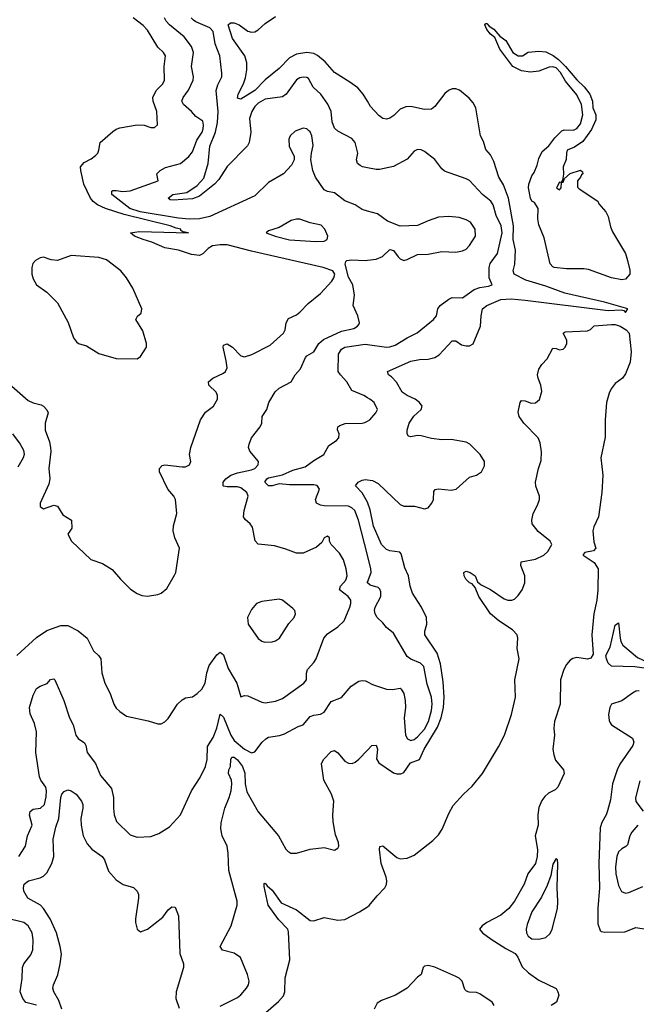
# Model space of a CAD drawing. Header units: inches. Extents: x 1245430 to 1420861, y 606325 to 671315.
# Tile 277 of 319: x 1397992 to 1401553, y 621177 to 626859. Entities that reach past the tile are written whole.
import ezdxf

# ---------------------------------------------------------------- set-up
doc = ezdxf.new("R2010")
doc.units = ezdxf.units.IN
doc.header["$MEASUREMENT"] = 0
doc.layers.add('B3692', color=7, linetype='Continuous')
doc.layers.add('B4602', color=7, linetype='Continuous')

msp = doc.modelspace()

# ---------------------------------------------------------------- linework, layer by layer
at = {"layer": 'B3692', "color": 5}
for points, elevation in [([(1400000, 626388.6), (1399976.3, 626430), (1399945.3, 626465.3), (1399899.5, 626499.5), (1399810, 626555.1), (1399756, 626616), (1399712.4, 626652.4), (1399690, 626664.3), (1399650, 626670.4), (1399590, 626659.9), (1399550, 626639.9), (1399490, 626577.5), (1399410, 626511.6), (1399350, 626450), (1399270, 626400.5), (1399250, 626406.6), (1399254.5, 626430), (1399284.3, 626490), (1399295.3, 626524.7), (1399303.2, 626570), (1399304.4, 626610), (1399291.5, 626650), (1399222.1, 626750), (1399196.8, 626830), (1399210, 626841), (1399230, 626840.9), (1399259.7, 626830), (1399310, 626793.5), (1399330, 626787.4), (1399350, 626790.1), (1399370, 626800.9), (1399410, 626837.8), (1399470, 626878)], 720), ([(1397913.8, 624773.8), (1398041.4, 624661.4), (1398070, 624648.6), (1398116.8, 624636.8), (1398130.4, 624630), (1398150, 624607.3), (1398156.5, 624590), (1398140.3, 624530), (1398139.1, 624490), (1398163.7, 624423.7), (1398170.2, 624390), (1398171.9, 624368.1), (1398161.1, 624270), (1398166.5, 624210), (1398160.3, 624179.8), (1398110.8, 624070), (1398111.3, 624050), (1398130, 624036), (1398190, 624058), (1398210, 624052), (1398242, 624002), (1398291.7, 623971.7), (1398294.2, 623925.8), (1398271.3, 623890), (1398291, 623850), (1398403.7, 623743.7), (1398470, 623720.4), (1398527, 623687), (1398574.8, 623630), (1398632.3, 623572.3), (1398670, 623547.3), (1398697.1, 623537.1), (1398730, 623532.7), (1398790, 623543), (1398810, 623550.6), (1398842.7, 623577.3), (1398886.7, 623653.3), (1398893.6, 623670), (1398915.6, 623810), (1398888.4, 623870), (1398879.2, 623910), (1398881.1, 623938.9), (1398899.6, 624010), (1398892.3, 624090), (1398882.9, 624110), (1398846.9, 624150), (1398799.5, 624250), (1398799.3, 624270), (1398814.2, 624285.8), (1398829.7, 624290.3), (1398930, 624279.6), (1398950, 624279.6), (1398973.6, 624290), (1398979.7, 624310), (1398973.5, 624350), (1398979.8, 624390), (1399036.9, 624550), (1399065.8, 624594.2), (1399111.2, 624630), (1399134, 624670), (1399135.3, 624690), (1399126.9, 624710), (1399084.7, 624750), (1399082, 624770), (1399107.6, 624790), (1399170, 624819.7), (1399181.4, 624830), (1399189.8, 624850), (1399185.5, 624890), (1399167.2, 624970), (1399170, 624981), (1399190, 624988.5), (1399220.3, 624970), (1399270, 624920.2), (1399290, 624914.7), (1399332.7, 624927.3), (1399438.8, 624981.2), (1399514.7, 625050), (1399525.4, 625070), (1399530.9, 625110), (1399544.5, 625135.5), (1399590, 625156.5), (1399610, 625171.3), (1399658.7, 625221.3), (1399730, 625279.7), (1399795.1, 625350), (1399807.2, 625370), (1399811.8, 625390), (1399799.6, 625410), (1399744.5, 625430), (1399330, 625523.7), (1399190, 625560.2), (1399150, 625561), (1399106.2, 625553.8), (1399080.8, 625539.2), (1399050, 625508), (1399030, 625498.9), (1398985.2, 625505.2), (1398909.8, 625529.8), (1398830, 625543.5), (1398756.3, 625576.3), (1398705.6, 625590), (1398655.1, 625610), (1398632.3, 625630), (1398683, 625637), (1398968, 625630), (1398934.9, 625634.9), (1398923.6, 625643.6), (1398922.9, 625650), (1398895.5, 625655.5), (1398860.4, 625670), (1398595.2, 625735.2), (1398487.8, 625770), (1398441.2, 625790), (1398415.8, 625810), (1398401.8, 625830), (1398362, 625910), (1398344.7, 625990), (1398344.2, 626010), (1398364.9, 626035.1), (1398404.4, 626055.6), (1398430, 626074.9), (1398443.6, 626090), (1398450, 626106), (1398458, 626150), (1398530, 626214.4), (1398550, 626228.4), (1398570, 626234.9), (1398670, 626252.4), (1398711, 626251), (1398750, 626237.6), (1398762.5, 626237.5), (1398770, 626238), (1398787.3, 626252.7), (1398784.8, 626330), (1398763.1, 626390), (1398761.6, 626410), (1398779.8, 626450), (1398819.7, 626490), (1398828.4, 626510), (1398827.2, 626590), (1398835.3, 626650), (1398822.7, 626670), (1398790, 626701.8), (1398730, 626799.4), (1398705.3, 626825.3), (1398648.1, 626870)], 780), ([(1400000, 625755), (1399970, 625763.1), (1399930, 625791.1), (1399870, 625814.8), (1399810, 625859.3), (1399770, 625867.9), (1399750, 625878), (1399701, 625950), (1399685.7, 625990), (1399674.2, 626050), (1399676.8, 626090), (1399686.8, 626133.2), (1399679, 626190), (1399670, 626211.3), (1399660.7, 626220.7), (1399650, 626229.7), (1399630, 626234.3), (1399583.4, 626216.6), (1399554.6, 626190), (1399547.4, 626170), (1399549, 626130), (1399577.6, 626070), (1399578, 626050), (1399560.9, 626019.1), (1399514.9, 625970), (1399430, 625919.8), (1399350, 625842), (1399090, 625724.2), (1399030.1, 625709.9), (1398971.5, 625708.5), (1398910, 625714.3), (1398688.1, 625750), (1398629.4, 625770), (1398525, 625850), (1398524.1, 625870), (1398530, 625873.5), (1398550, 625874.4), (1398587.3, 625867.3), (1398630, 625872.2), (1398792.4, 625930), (1398784.7, 625970), (1398802.9, 625990), (1398833.8, 626006.2), (1398921.2, 626030), (1398970, 626070.3), (1398990, 626096.9), (1399016.1, 626163.9), (1399045.4, 626210), (1399052.5, 626230), (1399054.6, 626250), (1399050, 626273.3), (1399010, 626299.8), (1398984.8, 626330), (1398938.2, 626370), (1398929.1, 626390), (1398937.1, 626410), (1398967.6, 626452.4), (1398994.5, 626510), (1398995.8, 626530), (1398984, 626590), (1398996.5, 626670), (1398983.8, 626703.8), (1398941.4, 626761.4), (1398857.3, 626830), (1398839.1, 626850), (1398828.2, 626870)], 760), ([(1400000, 626004.8), (1399971, 626011), (1399957.5, 626017.5), (1399942.9, 626030), (1399937.6, 626050), (1399944.7, 626090), (1399929.6, 626150), (1399910, 626173.3), (1399830, 626216.1), (1399810, 626234.3), (1399796.8, 626270), (1399791.3, 626330), (1399771.9, 626371.9), (1399731.4, 626430), (1399686.6, 626470), (1399659.3, 626519.3), (1399650, 626526), (1399630, 626527.3), (1399610, 626523.5), (1399590, 626511.7), (1399531.1, 626430), (1399510, 626413.5), (1399410, 626400.2), (1399370, 626377.7), (1399350, 626358.3), (1399332.1, 626330), (1399319.2, 626290), (1399328, 626210), (1399316.5, 626150), (1399308.2, 626131.8), (1399190, 626012.8), (1399141.9, 625938.1), (1399117.3, 625910), (1399030, 625841.7), (1398990, 625824.8), (1398877.7, 625817.7), (1398860.4, 625820.4), (1398849.7, 625829.7), (1398876.2, 625850), (1398957, 625863), (1399017.9, 625902.1), (1399055.5, 625944.5), (1399080.7, 626030), (1399089.9, 626130), (1399123.4, 626210), (1399134.6, 626265.4), (1399138, 626330), (1399127.4, 626450), (1399136.5, 626483.5), (1399158.9, 626530), (1399160.5, 626550), (1399148.2, 626650), (1399120.8, 626720.8), (1399110, 626790.9), (1399090, 626813.2), (1399010, 626847.3), (1398996.9, 626856.9), (1398983.2, 626870)], 740), ([(1397975.6, 623190), (1398090, 623293.1), (1398150, 623334), (1398230, 623362.8), (1398270, 623364), (1398330, 623333.4), (1398381.6, 623290), (1398418, 623218), (1398448.9, 623188.9), (1398460.4, 623170), (1398466.7, 623090), (1398483.2, 623030), (1398514, 622970), (1398535.3, 622910), (1398550, 622886.7), (1398570, 622867), (1398610, 622840.3), (1398734, 622814), (1398790, 622794.8), (1398810, 622794.8), (1398830, 622806.8), (1398850, 622827.3), (1398904.2, 622910), (1398930, 622934.4), (1398950, 622944.9), (1398990, 622952.2), (1399017, 622970), (1399044.2, 622995.8), (1399064, 623030), (1399072.8, 623090), (1399087.1, 623132.8), (1399130, 623193.7), (1399150, 623208.4), (1399170, 623194.4), (1399195.5, 623115.5), (1399246.4, 623030), (1399270, 622951.3), (1399290, 622959.1), (1399310, 622956.4), (1399390, 622920.3), (1399410, 622916.5), (1399470, 622926), (1399510, 622942.8), (1399633.6, 623030), (1399649.3, 623050), (1399648.1, 623088.1), (1399654, 623110), (1399691.2, 623150), (1399703.5, 623170), (1399749, 623291), (1399770, 623315.8), (1399830, 623355.3), (1399866.3, 623390), (1399898.9, 623470), (1399904.4, 623490), (1399903.5, 623510), (1399889.8, 623530), (1399838.8, 623570), (1399844.6, 623590), (1399876, 623624), (1399883.9, 623650), (1399878.2, 623690), (1399861.3, 623741.3), (1399839.9, 623779.9), (1399791.8, 623830), (1399781.2, 623850), (1399781.2, 623870), (1399770, 623879.3), (1399750, 623868.7), (1399737.4, 623842.6), (1399705.6, 623814.4), (1399630, 623779.8), (1399590, 623779.8), (1399530, 623803.5), (1399462.8, 623822.8), (1399370, 623832.3), (1399351.5, 623851.5), (1399336, 623930), (1399323.7, 623950), (1399294.3, 623974.3), (1399284.4, 623990), (1399287.7, 624027.7), (1399312.1, 624110), (1399304.5, 624130), (1399270, 624157), (1399250, 624164.3), (1399190, 624163.4), (1399170, 624167.6), (1399166.6, 624170), (1399166.8, 624190), (1399183.1, 624210), (1399211.1, 624230), (1399250, 624244.4), (1399330, 624261.5), (1399349.6, 624270), (1399369.6, 624290), (1399371.6, 624310), (1399320.7, 624370), (1399314.5, 624390), (1399317, 624410), (1399330, 624446), (1399381.6, 624510), (1399389.7, 624530), (1399393, 624570), (1399418.9, 624610), (1399431.3, 624650), (1399468, 624712), (1399490, 624733.4), (1399559.3, 624770), (1399583, 624810), (1399614.6, 624845.4), (1399642, 624910), (1399650, 624919.5), (1399690, 624943.1), (1399720.3, 624990), (1399745.7, 625014.3), (1399850, 625062.6), (1399922, 625078), (1399943.6, 625090), (1399950, 625100.7), (1399954.7, 625110), (1399945.1, 625150), (1399917.2, 625210), (1399926, 625270), (1399916, 625330), (1399890, 625374), (1399872.3, 625447.7), (1399875.5, 625464.5), (1399882, 625470), (1399907.4, 625472.6), (1399990, 625470.5), (1400000, 625471.7)], 760), ([(1400000, 624677.9), (1399978.7, 624690), (1399910, 624719.7), (1399881.8, 624770), (1399843.8, 624810), (1399830.8, 624830), (1399832.5, 624930), (1399850, 624957.7), (1399870, 624968.8), (1399987.5, 624987.5), (1400000, 624985.7)], 740), ([(1400000, 623769.6), (1399948.9, 623971.1), (1399927.3, 624027.3), (1399910, 624043.2), (1399890, 624052.4), (1399750, 624053), (1399730, 624057.2), (1399707, 624070), (1399700.5, 624090), (1399722.7, 624150), (1399710, 624171.1), (1399690, 624175.2), (1399550, 624175.9), (1399490, 624181.5), (1399450, 624169.4), (1399430, 624169.9), (1399408.8, 624190), (1399418.9, 624210), (1399430, 624215.2), (1399510, 624233.3), (1399570, 624259.6), (1399641.1, 624278.9), (1399690, 624314.7), (1399749.3, 624350), (1399777.6, 624402.4), (1399821.2, 624430), (1399834.2, 624445.9), (1399836.3, 624470), (1399827.2, 624492.8), (1399829.4, 624510), (1399841.7, 624518.3), (1399870.9, 624529.1), (1399970, 624530.2), (1399985.3, 624534.7), (1400000, 624542.6)], 740), ([(1397951.8, 624470), (1397995, 624410), (1398014.5, 624374.5), (1398018, 624350), (1398011.8, 624330), (1397982.1, 624277.9)], 760), ([(1400000, 624074.7), (1399970, 624128), (1399931.2, 624170), (1399946.3, 624190), (1399970, 624201.3), (1399990, 624206.3), (1400000, 624204.6)], 720), ([(1400000, 623608.9), (1399998.7, 623610), (1400000, 623613.6)], 740), ([(1397987.4, 622030), (1398026.2, 622090), (1398037.6, 622150), (1398065, 622210), (1398048.8, 622268.8), (1398052.3, 622290), (1398070, 622303.6), (1398112.1, 622310), (1398135.3, 622330), (1398146.3, 622373.7), (1398148, 622410), (1398142.8, 622430), (1398113.9, 622470), (1398106.2, 622490), (1398085.9, 622630), (1398089.9, 622750), (1398078.1, 622798.1), (1398053.1, 622853.1), (1398049.9, 622889.9), (1398070, 622961.3), (1398090, 622999.6), (1398110, 623013.8), (1398150.9, 623029.1), (1398170, 623052.4), (1398190, 623055.8), (1398194.6, 623050), (1398247.2, 622930), (1398280.3, 622830), (1398301.6, 622790), (1398317.4, 622730), (1398330, 622710.2), (1398366.2, 622686.2), (1398374.4, 622670), (1398381.2, 622630), (1398430, 622566.4), (1398458.2, 622498.2), (1398521.7, 622421.7), (1398534.9, 622370), (1398533.7, 622310), (1398538, 622270), (1398551.6, 622231.6), (1398630, 622155.5), (1398670, 622142), (1398750, 622145.2), (1398796.6, 622163.4), (1398858.1, 622201.9), (1398921.4, 622270), (1398984.7, 622410), (1399033.8, 622486.2), (1399066.2, 622550), (1399074.9, 622590), (1399076, 622664), (1399110, 622717.4), (1399129.9, 622770), (1399150, 622850.6), (1399170, 622833.4), (1399211.3, 622731.3), (1399230, 622699), (1399290, 622649.5), (1399331.2, 622628.8), (1399350, 622634.4), (1399392, 622690), (1399413.3, 622710), (1399430, 622718.4), (1399492.1, 622727.9), (1399522.3, 622737.7), (1399599.8, 622780.2), (1399630, 622790.5), (1399670, 622838.7), (1399690, 622846.7), (1399730, 622852), (1399750, 622863.1), (1399790, 622924.9), (1399850, 622948.1), (1399906.6, 623013.4), (1399950, 623041.7), (1399970, 623046), (1399990, 623043.6), (1400000, 623038.6)], 740), ([(1399150, 621167.3), (1399250, 621216.5), (1399270, 621231.7), (1399302.7, 621270), (1399313.8, 621290), (1399316.5, 621310), (1399307.1, 621350), (1399266.7, 621446.7), (1399230, 621471.4), (1399162.9, 621490), (1399149.8, 621510), (1399214.4, 621630), (1399247.8, 621750), (1399247.4, 621772.6), (1399199.9, 621950), (1399196, 622050), (1399189.9, 622090), (1399162.3, 622150), (1399153.2, 622190), (1399155.8, 622224.2), (1399176.3, 622310), (1399201.9, 622370), (1399212.7, 622410), (1399217.1, 622450), (1399214.5, 622470), (1399199, 622510), (1399200.2, 622530), (1399209.9, 622550.1), (1399210.7, 622589.3), (1399217.2, 622602.8), (1399230, 622604.3), (1399250, 622587.5), (1399279, 622550), (1399292, 622512), (1399294.1, 622450), (1399303.8, 622403.8), (1399368.6, 622288.6), (1399487.2, 622150), (1399530, 622072), (1399540.7, 622060.7), (1399557.3, 622050), (1399590, 622048.7), (1399670, 622072.8), (1399750, 622082.7), (1399810, 622066), (1399830, 622079.1), (1399834.5, 622090), (1399832.9, 622110), (1399815.4, 622155.4), (1399801.9, 622230), (1399800.2, 622270), (1399807.1, 622350), (1399792.5, 622390), (1399748.4, 622470), (1399735.5, 622564.5), (1399745.7, 622590), (1399790, 622635.6), (1399810, 622640.9), (1399830, 622628.7), (1399870, 622580.9), (1399890, 622568.3), (1399912.5, 622567.5), (1399930, 622574.4), (1399950, 622592), (1400000, 622643.8)], 720), ([(1398235.9, 621150), (1398219, 621199), (1398189.8, 621250), (1398183.7, 621270), (1398187.2, 621290), (1398213.2, 621346.8), (1398226.6, 621410), (1398233.3, 621466.7), (1398226.9, 621510), (1398204.7, 621590), (1398169, 621670), (1398130, 621730.9), (1398112.9, 621750), (1398039.6, 621790), (1398015.6, 621830), (1398014, 621850), (1398018, 621870), (1398042.7, 621890), (1398110, 621906.7), (1398130, 621916.2), (1398150, 621936.5), (1398178.4, 621990), (1398189.9, 622030), (1398186.2, 622130), (1398200.7, 622199.3), (1398218.1, 622250), (1398229.9, 622370.1), (1398235.8, 622390), (1398250, 622405.8), (1398270, 622414.2), (1398290.2, 622410), (1398319.4, 622390), (1398348.5, 622350), (1398356.3, 622330), (1398357, 622310), (1398346, 622250), (1398347, 622210), (1398359.8, 622150), (1398383, 622103), (1398410, 622072.8), (1398469.3, 622029.3), (1398482.5, 622010), (1398505.2, 621945.2), (1398550, 621895.8), (1398590, 621868), (1398650, 621850.8), (1398670.8, 621830), (1398678.8, 621810), (1398678.8, 621790), (1398660.5, 621670), (1398660.5, 621650), (1398670.7, 621610.7), (1398690, 621596), (1398730, 621610.6), (1398819.2, 621680.8), (1398850, 621722.8), (1398870, 621738.8), (1398890, 621738), (1398908.5, 621688.5), (1398916.2, 621470), (1398937.8, 621410), (1398938.5, 621390), (1398896.8, 621250), (1398893.6, 621210), (1398914, 621154)], 720), ([(1399150, 620901.3), (1399486.4, 621193.6), (1399514.8, 621225.2), (1399523.7, 621250), (1399524.7, 621330), (1399553.1, 621433.1), (1399544.5, 621595.5), (1399541.6, 621610), (1399486.1, 621666.1), (1399427.5, 621750), (1399403.9, 621856.1), (1399404.8, 621875.2), (1399410, 621876.5), (1399420.8, 621860.8), (1399450, 621835.9), (1399503.1, 621763.1), (1399590, 621722.4), (1399670, 621661), (1399690, 621657.9), (1399750, 621678.7), (1399830, 621662.8), (1399870, 621667.4), (1399954.6, 621710), (1400000, 621739.9)], 680), ([(1398090, 621171.6), (1398028.2, 621188.2), (1398009.8, 621210), (1397994.8, 621250), (1398006.6, 621326.6), (1398008.4, 621390), (1398016.4, 621410), (1398057.3, 621462.7), (1398067.6, 621492.4), (1398070.5, 621550), (1398064.4, 621590), (1398042.3, 621630), (1398017.2, 621650), (1397914.7, 621674.7)], 740)]:
    msp.add_lwpolyline(points, dxfattribs=dict(at, elevation=elevation))
for points, elevation in [([(1399610, 625708.8), (1399590, 625708.8), (1399559.6, 625700.4), (1399490, 625659.3), (1399430, 625640.7), (1399416.3, 625630), (1399467.7, 625610), (1399549.8, 625589.8), (1399701.5, 625578.5), (1399750, 625581.2), (1399768.3, 625590), (1399770.9, 625610), (1399753.5, 625650), (1399733.5, 625673.5), (1399670, 625687.9)], 780), ([(1398290, 625498.7), (1398210, 625469.8), (1398174.2, 625474.2), (1398130, 625488.5), (1398110, 625485.7), (1398083.1, 625470), (1398068.5, 625451.5), (1398062.9, 625430), (1398063.5, 625390), (1398070, 625364.6), (1398090, 625330.2), (1398150, 625287.6), (1398210, 625224.9), (1398271.5, 625111.5), (1398303.8, 625023.8), (1398319.9, 624999.9), (1398331.4, 624991.4), (1398378, 624978), (1398450, 624933.6), (1398550, 624904.6), (1398670, 624902.3), (1398690, 624915.5), (1398725, 624970), (1398725.2, 624990), (1398704, 625064), (1398662.9, 625130), (1398671.8, 625148.2), (1398693.6, 625166.4), (1398696.9, 625190), (1398645.7, 625310), (1398609, 625370), (1398576.2, 625410), (1398492.9, 625472.9), (1398450, 625487.3)], 820), ([(1399490, 623515.4), (1399390, 623501.6), (1399360.7, 623490), (1399330, 623456), (1399308.5, 623410), (1399312.4, 623370), (1399370, 623288.4), (1399390, 623273.7), (1399408, 623268), (1399450, 623269), (1399470, 623274.9), (1399492.8, 623290), (1399545.8, 623374.2), (1399576.9, 623410), (1399585.6, 623430), (1399581.6, 623450), (1399570, 623461.6), (1399510, 623509.7)], 780)]:
    msp.add_lwpolyline(points, close=True, dxfattribs=dict(at, elevation=elevation))
at = {"layer": 'B4602', "color": 5}
for points, elevation in [([(1400895.3, 626650), (1400928.6, 626671.4), (1400990, 626677.8), (1401030, 626673.2), (1401071.9, 626651.9), (1401102.9, 626630), (1401144.7, 626590), (1401210, 626512.6), (1401252.5, 626472.5), (1401285.2, 626430), (1401300.2, 626390), (1401301.1, 626350), (1401319.1, 626310), (1401318, 626282), (1401294.5, 626225.5), (1401243.1, 626156.9), (1401196.1, 626123.9), (1401153.8, 626106.2), (1401148.7, 626090), (1401147.6, 626052.4), (1401130.6, 626010), (1401132, 625968), (1401127.1, 625932.9), (1401119.6, 625920.4), (1401110, 625922), (1401092, 625890), (1401110, 625878), (1401119, 625890), (1401120.4, 625919.6), (1401130, 625922), (1401138, 625942), (1401170, 625971.3), (1401230, 625991), (1401242, 625982), (1401244.7, 625970), (1401235.9, 625964.1), (1401230.5, 625950), (1401213.4, 625930), (1401213.2, 625893.2), (1401222.8, 625882.8), (1401330, 625811.6), (1401337.2, 625797.2), (1401376.9, 625750), (1401390, 625722.8), (1401403.5, 625663.5), (1401415, 625635), (1401490, 625510.4), (1401502, 625470), (1401514.3, 625414.3), (1401514.4, 625390), (1401490, 625362.9), (1401470, 625358), (1401409.9, 625369.9), (1401276.8, 625416.8), (1401250, 625422.3), (1401150, 625422), (1401079, 625430), (1401070, 625432.8), (1401056, 625450), (1401020.6, 625600.6), (1400990, 625676), (1400984.9, 625710), (1400985.8, 625770), (1400964.1, 625804.1), (1400950, 625812.8), (1400942.5, 625830), (1400931.1, 625888.9), (1400931.2, 625910), (1400950, 625959.1), (1400963.1, 625976.9), (1400980.8, 626019.2), (1400990, 626058.8), (1401010, 626098.8), (1401048.1, 626131.9), (1401081.9, 626178.1), (1401122, 626218), (1401136.9, 626223.1), (1401190, 626221.7), (1401210, 626232.4), (1401230, 626259.3), (1401243.1, 626310), (1401235.3, 626370), (1401210, 626425.4), (1401144.3, 626504.3), (1401115.6, 626555.6), (1401090, 626581.5), (1401070, 626587), (1401050, 626585.6), (1400990, 626562.9), (1400942.5, 626557.5), (1400890, 626565.1), (1400839, 626590), (1400764.5, 626690), (1400735.9, 626755.9), (1400710, 626776.4), (1400690, 626802.6), (1400678.4, 626830), (1400683.5, 626836.5), (1400690, 626838), (1400702.2, 626822.2), (1400730, 626805.2), (1400764.5, 626764.5), (1400799.7, 626739.7), (1400840.2, 626670), (1400870, 626650.2)], 680), ([(1401650, 623109.2), (1401544, 623124), (1401410, 623129.1), (1401390, 623146.2), (1401379.6, 623170), (1401377.3, 623190), (1401401.2, 623238.8), (1401430, 623366), (1401450, 623378.8), (1401459.2, 623290), (1401463.6, 623270), (1401475.3, 623250), (1401559.5, 623179.5), (1401622, 623150), (1401652.2, 623130), (1401654.8, 623110)], 680), ([(1401090, 622018.4), (1401070, 621985.6), (1401059.3, 621920.7), (1401037.9, 621862.1), (1401004.5, 621795.5), (1400948.8, 621710), (1400922.3, 621637.7), (1400917.4, 621610), (1400919.6, 621590), (1400929.1, 621570), (1400950, 621555.9), (1400990, 621552.3), (1401030, 621562.9), (1401054.9, 621585.2), (1401066.9, 621610), (1401097.1, 621730), (1401099.7, 621770), (1401094.9, 621850), (1401100.2, 621990), (1401097, 622010)], 720)]:
    msp.add_lwpolyline(points, close=True, dxfattribs=dict(at, elevation=elevation))
for points, elevation in [([(1400000, 624204.6), (1400030, 624199.8), (1400062, 624182), (1400190, 624061.8), (1400210, 624052.3), (1400271.1, 624051.1), (1400330, 624036.1), (1400350, 624042.4), (1400372.1, 624070), (1400381, 624090), (1400383.5, 624136.5), (1400391.5, 624148.5), (1400410, 624151.3), (1400483.8, 624143.8), (1400513.3, 624150), (1400590, 624219.6), (1400630, 624231.4), (1400658.3, 624250), (1400676.1, 624283.9), (1400675.4, 624310), (1400651.3, 624350), (1400590.9, 624410), (1400570, 624420.6), (1400483.8, 624436.2), (1400430, 624435.6), (1400370, 624442.5), (1400310, 624458.5), (1400290, 624460.3), (1400250, 624452.6), (1400236.6, 624456.6), (1400228.8, 624468.8), (1400229.8, 624489.8), (1400241.1, 624530), (1400269, 624571), (1400310.8, 624610), (1400315.6, 624630), (1400300.3, 624650), (1400275.5, 624670), (1400229.7, 624690), (1400200.8, 624710), (1400168.3, 624768.3), (1400139.1, 624799.1), (1400122.4, 624810), (1400116.2, 624830), (1400250, 624889), (1400301.8, 624898.2), (1400350, 624899.8), (1400390, 624910.1), (1400414.4, 624925.6), (1400490, 625006.3), (1400510, 625005.3), (1400543.8, 624983.8), (1400570, 624976.9), (1400590, 624978), (1400610, 624988.7), (1400653.1, 625090), (1400656.5, 625150), (1400665, 625190), (1400689.1, 625210.9), (1400770, 625244), (1400830, 625248.3), (1400910, 625241.3), (1401390, 625180.6), (1401464.6, 625184.6), (1401480.8, 625180.8), (1401490, 625169.8), (1401504.4, 625190), (1401368.3, 625230), (1401140.4, 625280.4), (1401030, 625321.8), (1400915.5, 625355.5), (1400848.2, 625390), (1400842.3, 625410), (1400851.1, 625448.9), (1400855.2, 625530), (1400841.6, 625590), (1400842.7, 625670), (1400814.5, 625830), (1400786.6, 625906.6), (1400758.7, 625950), (1400730, 626041.6), (1400710, 626079.6), (1400684.5, 626110), (1400670, 626157.2), (1400653.6, 626190), (1400625.6, 626350), (1400610, 626379.3), (1400587.2, 626407.2), (1400532.3, 626452.3), (1400510, 626461), (1400490, 626461.1), (1400469.2, 626450.8), (1400446.8, 626433.2), (1400390, 626358), (1400370, 626343), (1400330, 626341), (1400250, 626358.2), (1400222.7, 626357.3), (1400190, 626342.3), (1400153, 626307), (1400130, 626291.8), (1400110, 626285.1), (1400090, 626288.4), (1400065.6, 626305.6), (1400017.7, 626357.7), (1400000, 626388.6)], 720), ([(1400000, 624985.7), (1400110, 624969.6), (1400130, 624970.6), (1400159.7, 624980.3), (1400230, 625023.7), (1400287.5, 625052.5), (1400381.6, 625130), (1400398.7, 625150), (1400407, 625190), (1400419.5, 625210), (1400470, 625246.4), (1400490, 625255.3), (1400550, 625253.4), (1400617.3, 625302.7), (1400650, 625313.2), (1400699.3, 625320.7), (1400720.9, 625330), (1400702.2, 625370), (1400702.3, 625430), (1400708.5, 625451.5), (1400750.5, 625510), (1400777.8, 625630), (1400771.7, 625670), (1400743.8, 625730), (1400726.9, 625790), (1400712.7, 625812.7), (1400663.9, 625850), (1400590.5, 625930.5), (1400570, 625941.6), (1400445.6, 625985.6), (1400430, 625998), (1400390, 626053), (1400330, 626099.7), (1400310, 626108), (1400290, 626109.7), (1400270, 626100.5), (1400230, 626054), (1400150, 626012.8), (1400070, 625994.3), (1400050, 625994.3), (1400000, 626004.8)], 740), ([(1400000, 625471.7), (1400050, 625477.6), (1400086.4, 625493.6), (1400130, 625533.4), (1400150, 625527), (1400177.3, 625490), (1400190, 625478.6), (1400210, 625470.2), (1400230, 625474.9), (1400290, 625504), (1400350, 625506.5), (1400430, 625521.7), (1400510, 625517.6), (1400550, 625524.9), (1400570, 625535.8), (1400590, 625555.8), (1400624.4, 625610), (1400621.7, 625650), (1400594.7, 625690), (1400570, 625705.1), (1400530, 625718.5), (1400470, 625723.1), (1400410, 625719.2), (1400350, 625698.5), (1400290, 625671.1), (1400190, 625668), (1400116.6, 625696.6), (1400059, 625739), (1400000, 625755)], 760), ([(1400000, 621739.9), (1400010, 621746.5), (1400056.1, 621803.9), (1400100.6, 621850), (1400110.9, 621869.1), (1400112.5, 621890), (1400107.5, 621910), (1400080.4, 621990), (1400069, 622071), (1400071.9, 622088.1), (1400090, 622091.3), (1400170, 622024.2), (1400190, 622017), (1400230, 622020.5), (1400270, 622038.1), (1400377.3, 622122.7), (1400410, 622155.7), (1400431.2, 622188.8), (1400470, 622278.5), (1400496, 622324), (1400554.2, 622390), (1400604.1, 622435.9), (1400663.8, 622510), (1400757.6, 622662.4), (1400792.2, 622730), (1400832.1, 622850), (1400854.8, 622950), (1400852.2, 623050), (1400875.4, 623170), (1400864.4, 623230), (1400869.2, 623290), (1400865, 623310), (1400838.7, 623338.7), (1400758.8, 623390), (1400710.9, 623430), (1400644.1, 623530), (1400622, 623582), (1400604.1, 623604.1), (1400590, 623609.5), (1400568.4, 623630), (1400559.6, 623650), (1400557.2, 623670), (1400570, 623676.4), (1400592.7, 623670), (1400622.4, 623650), (1400635.9, 623615.9), (1400657, 623597), (1400710, 623570.2), (1400790, 623517.7), (1400810, 623509.5), (1400834, 623510), (1400850, 623516), (1400870, 623535.5), (1400893.4, 623570), (1400908.5, 623610), (1400909, 623650), (1400885.6, 623710), (1400888.7, 623730), (1400970, 623746.5), (1401019.3, 623770), (1401040.9, 623790), (1401065.2, 623830), (1401056.2, 623850), (1400986.3, 623906.3), (1400951.1, 623950), (1400950, 623972), (1400956.8, 624010), (1400982, 624058), (1400993, 624090), (1400993.1, 624110), (1400971.9, 624168.1), (1400970.7, 624190), (1400987.8, 624270), (1401003.8, 624316.2), (1401005.9, 624365.9), (1400998.2, 624418.2), (1400985.5, 624445.5), (1400904, 624530), (1400876.4, 624570), (1400870, 624594), (1400882.4, 624650), (1400890, 624662), (1400910, 624660.3), (1400946.4, 624646.4), (1400970, 624648.1), (1400993.1, 624666.9), (1401006.4, 624713.6), (1401001.3, 624750), (1400985.2, 624790), (1400982.1, 624810), (1400990, 624843.1), (1401007.5, 624870), (1401037.9, 624902.1), (1401070, 624963), (1401090, 624962.4), (1401110, 624953.7), (1401130, 624958.9), (1401141.1, 624970), (1401150.9, 624990), (1401150.8, 625010), (1401129.6, 625050), (1401141.7, 625058.3), (1401270, 625062.9), (1401288.2, 625071.8), (1401310, 625093.4), (1401410, 625100.7), (1401430, 625099.5), (1401459, 625090), (1401493.2, 625070), (1401510.7, 625050), (1401523.3, 624943.4), (1401516.8, 624883.2), (1401490, 624815.4), (1401473, 624790), (1401430, 624759), (1401407.1, 624730), (1401395.6, 624704.4), (1401381, 624650), (1401372.5, 624550), (1401372.1, 624450), (1401348.7, 624330), (1401360.1, 624230), (1401354.5, 624130), (1401333.4, 623990), (1401306.9, 623933.1), (1401302.3, 623910), (1401306.8, 623846.8), (1401318.9, 623810), (1401305, 623795.1), (1401254.6, 623785.4), (1401246.6, 623773.4), (1401246.7, 623770), (1401310, 623726.7), (1401332.2, 623690), (1401331, 623569), (1401324.5, 623510), (1401307.1, 623430), (1401296.8, 623310), (1401302.8, 623197.2), (1401290, 623175.6), (1401271.4, 623168.6), (1401210, 623177.9), (1401187.1, 623172.9), (1401170, 623163), (1401150, 623138.5), (1401134.5, 623110), (1401114.6, 623050), (1401112.4, 622910), (1401079.6, 622810), (1401076.1, 622770), (1401079.4, 622730), (1401070.6, 622650), (1401076, 622616), (1401086.9, 622586.9), (1401131.7, 622530), (1401136.5, 622510), (1401100.3, 622430), (1401084.6, 622415.4), (1401045, 622395), (1401023.8, 622376.2), (1401007.4, 622352.6), (1400990, 622312.4), (1400983.9, 622270), (1400986.9, 622210), (1400969.6, 622150), (1400982.2, 622070), (1400980.6, 622030), (1400970.1, 621990), (1400925.8, 621930), (1400905.7, 621870), (1400850, 621771.7), (1400816.6, 621730), (1400770, 621692.4), (1400690.3, 621650), (1400662.6, 621630), (1400648, 621610), (1400664.4, 621590), (1400714.1, 621554), (1400798.9, 621498.9), (1400853.7, 621470), (1400869.4, 621450), (1400893.1, 621393.1), (1400930, 621358), (1400990, 621315.8), (1401090, 621267.9), (1401100.5, 621250), (1401104.7, 621230), (1401091.9, 621190), (1401060.2, 621170)], 680), ([(1400000, 624542.6), (1400014, 624550), (1400049.2, 624590), (1400059, 624610), (1400038.4, 624650), (1400014, 624670), (1400000, 624677.9)], 740), ([(1400000, 622643.8), (1400025.3, 622670), (1400050, 622673.2), (1400057.7, 622650), (1400053.4, 622593.4), (1400066, 622570), (1400150, 622512.7), (1400170, 622506.7), (1400192.6, 622507.4), (1400210, 622514.9), (1400248.4, 622571.5), (1400301.2, 622590), (1400328.2, 622650), (1400404.3, 622775.7), (1400425.6, 622830), (1400438.8, 622890), (1400442.9, 622950), (1400438.2, 623038.2), (1400422.9, 623142.9), (1400403.5, 623203.5), (1400331.6, 623310), (1400331.8, 623330), (1400342.9, 623370), (1400341.6, 623410), (1400313.1, 623470), (1400259.7, 623550), (1400246.6, 623590), (1400237.2, 623650), (1400215.5, 623695.5), (1400195.9, 623775.9), (1400186.4, 623786.4), (1400130, 623794.1), (1400110, 623802.8), (1400081.3, 623830), (1400036, 623936), (1400016.9, 624030), (1400002.6, 624070), (1400000, 624074.7)], 720), ([(1400000, 623613.6), (1400021.1, 623670), (1400020.2, 623690), (1400000, 623769.6)], 740), ([(1400000, 623038.6), (1400030, 623023.6), (1400110, 622995.8), (1400145.6, 622994.4), (1400190, 623002), (1400195.8, 622995.8), (1400211.3, 622971.3), (1400218.8, 622930), (1400219.4, 622890), (1400212, 622830), (1400220.6, 622730), (1400231.3, 622710), (1400250, 622700.4), (1400270, 622704.6), (1400290, 622719.8), (1400330, 622765.4), (1400352.1, 622810), (1400370, 622873), (1400374.8, 622910), (1400370.9, 622950), (1400345.5, 623025.5), (1400325.8, 623125.8), (1400306, 623146), (1400250, 623168), (1400230, 623183.6), (1400150, 623319.5), (1400110, 623351.1), (1400090, 623379.3), (1400056.8, 623410), (1400044.3, 623430), (1400040.5, 623450), (1400045.2, 623470), (1400076.9, 623530), (1400077.1, 623557.1), (1400072.4, 623572.4), (1400061.9, 623581.9), (1400015.9, 623595.9), (1400000, 623608.9)], 740), ([(1401570, 622985.9), (1401550, 622983.4), (1401530, 622973.5), (1401470, 622928.5), (1401410, 622908.8), (1401400.6, 622890), (1401392.8, 622850), (1401395.1, 622815.1), (1401401.4, 622801.4), (1401410, 622789.3), (1401530, 622712.9), (1401538.8, 622690), (1401532.7, 622670), (1401457.6, 622562.4), (1401441.2, 622530), (1401415.9, 622450), (1401402.7, 622357.3), (1401387.2, 622292.8), (1401379.1, 622270), (1401353.2, 622226.9), (1401344.8, 622195.2), (1401337.1, 621990), (1401340.1, 621850), (1401330.1, 621730), (1401330, 621642), (1401344, 621604), (1401350, 621597.8), (1401370, 621592.6), (1401485.6, 621594.4), (1401550, 621620.9), (1401610, 621610.4)], 720), ([(1401573.9, 622466.1), (1401548.9, 622368.9), (1401550, 622347.3), (1401591.3, 622291.3)], 740), ([(1401561.3, 622210), (1401526.5, 622170), (1401514.9, 622150), (1401502, 622098), (1401493.1, 622086.9), (1401470, 622075.3), (1401450, 622056.8), (1401440.2, 622030), (1401432.8, 621970), (1401434.3, 621930), (1401450, 621862.8), (1401467.9, 621827.9), (1401490, 621817.6), (1401510, 621822.3), (1401590, 621857.3)], 740), ([(1400731.4, 621170), (1400721.3, 621190), (1400650, 621237.2), (1400630, 621244.5), (1400586.8, 621246.8), (1400572.2, 621252.2), (1400563.1, 621263.1), (1400546.7, 621310), (1400530, 621327.1), (1400510, 621338), (1400389.3, 621390.7), (1400350, 621400.5), (1400330, 621398), (1400322, 621390), (1400310.5, 621350), (1400290, 621334.4), (1400230, 621269.5), (1400163.2, 621230), (1400080.9, 621199.1), (1400057, 621183), (1400038.5, 621150)], 680)]:
    msp.add_lwpolyline(points, dxfattribs=dict(at, elevation=elevation))

doc.saveas('drawing.dxf')
